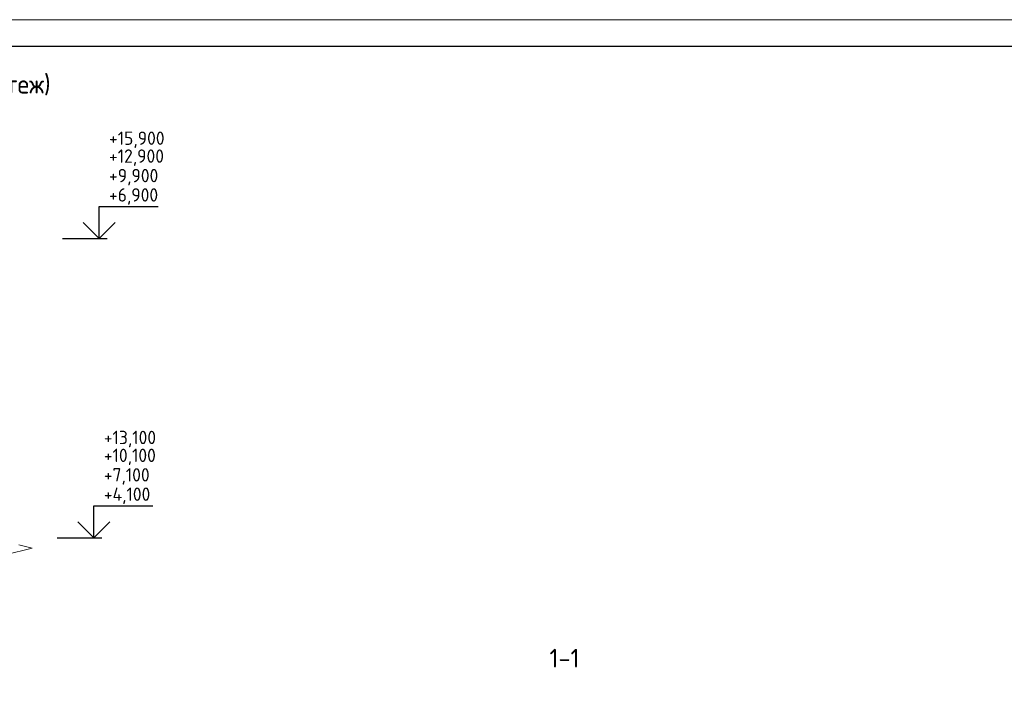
# Model space of a CAD drawing. Header units: millimetres. Extents: x 369815 to 1481759, y -423071 to -27917.
# Tile 286 of 380: x 648328 to 666748, y -181378 to -168492. Entities that reach past the tile are written whole.
import ezdxf

# ---------------------------------------------------------------- set-up
doc = ezdxf.new("R2010")
doc.units = ezdxf.units.MM
for name, color, linetype, lineweight in [('AF_Stena', 90, 'Continuous', 18), ('РАЗМЕРЫ', 1, 'Continuous', 9), ('ТОНКИЕ', 7, 'Continuous', 9)]:
    doc.layers.add(name, color=color, linetype=linetype, lineweight=lineweight)
doc.layers.add('ТОЛСТЫЕ_ОСНОВНЫЕ', color=6, linetype='Continuous')
doc.styles.add('GOST-2.304_Type-B', font='GOST_Common.ttf')

# ---------------------------------------------------------------- blocks, each defined once
blk = doc.blocks.new('*U78')
at = {"layer": 'ТОЛСТЫЕ_ОСНОВНЫЕ', "color": 6}
blk.add_lwpolyline([(20, 5), (415, 5), (415, 292), (20, 292)], close=True, dxfattribs=at)
at = {"layer": 'ТОНКИЕ'}
blk.add_lwpolyline([(0, 0), (420, 0), (420, 297), (0, 297)], close=True, dxfattribs=at)

msp = doc.modelspace()

# ---------------------------------------------------------------- linework, layer by layer
at = {"elevation": 3100}
for points in [[(649812.9, -171985.9), (650918.2, -171985.9)], [(649812.9, -172585.9), (649812.9, -171985.9)], [(650112.9, -172285.9), (649812.9, -172585.9), (649512.9, -172285.9)], [(649128.3, -172585.9), (649962.9, -172585.9)], [(649716.1, -177585.9), (650821.4, -177585.9)], [(649716.1, -178185.9), (649716.1, -177585.9)], [(650016.1, -177885.9), (649716.1, -178185.9), (649416.1, -177885.9)], [(649031.6, -178185.9), (649866.1, -178185.9)]]:
    msp.add_lwpolyline(points, dxfattribs=at)
at = {"layer": 'AF_Stena', "lineweight": 20, "elevation": 3100}
for points in [[(648558.6, -178378.4), (648058.6, -178503.4)], [(648308.6, -178315.9), (648558.6, -178378.4)]]:
    msp.add_lwpolyline(points, dxfattribs=at)

# ---------------------------------------------------------------- block references
at = {"xscale": 100, "yscale": 100, "zscale": 100}
msp.add_blockref('*U78', (637230.8, -198191.8, 3100), dxfattribs=at)

# ---------------------------------------------------------------- texts
at = {"style": 'GOST-2.304_Type-B'}
for s, p in [('+15,900', (649998.8, -170834.2, 3100)), ('+12,900', (649998.8, -171169, 3100)), ('+9,900', (649998.8, -171533.9, 3100)), ('+6,900', (649998.8, -171895.9, 3100)), ('+13,100', (649902.1, -176434.2, 3100)), ('+10,100', (649902.1, -176769, 3100)), ('+7,100', (649902.1, -177133.9, 3100)), ('+4,100', (649902.1, -177495.9, 3100))]:
    msp.add_text(s, height=250, dxfattribs=at).set_placement(p)
at = {"layer": 'РАЗМЕРЫ', "char_height": 350, "attachment_point": 5, "style": 'GOST-2.304_Type-B'}
for s, width, insert in [('П4 (2-5ЭТ) (Опалубочный чертеж)', 9816.088, (645404, -169746.2, 3100)), ('1-1', 3941.213, (658519.8, -180439.2, 3100))]:
    msp.add_mtext_dynamic_manual_height_columns(s, width=width, gutter_width=625, heights=[0], dxfattribs=dict(at, insert=insert))

doc.saveas('drawing.dxf')
